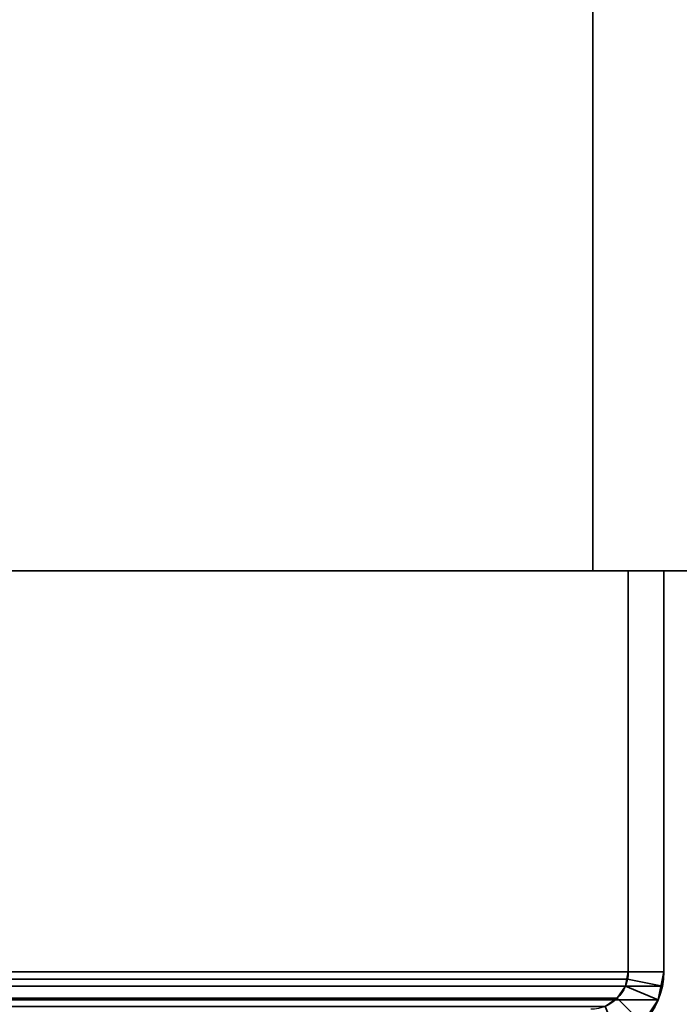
# Model space of a CAD drawing. Header units: millimetres. Extents: x -527 to 5177, y -116 to 161.
# Tile 615 of 656: x 1903 to 1931, y -28 to 14. Entities that reach past the tile are written whole.
import ezdxf

# ---------------------------------------------------------------- set-up
doc = ezdxf.new("R2010")
doc.units = ezdxf.units.MM
doc.layers.add('151', color=7, linetype='Continuous', true_color=0xffffff)

# ---------------------------------------------------------------- blocks, each defined once
blk = doc.blocks.new('UG_SURFACE_119')
at = {"layer": '151', "color": 252, "linetype": 'Continuous', "lineweight": 35}
for points in [[(1070, -9.3, 2075.25), (1930, -9.3, 2075.25), (1928.5, -9.3, 2073.75), (1071.5, -9.3, 2073.75)], [(1070, -9.3, 2075.25), (1070, -26.22, 2075.25), (1930, -26.22, 2075.25), (1930, -9.3, 2075.25)], [(1071.5, -9.3, 2073.75), (1928.5, -9.3, 2073.75), (1928.5, -26.22, 2073.75), (1071.5, -26.22, 2073.75)], [(1928.5, -26.22, 2073.75), (1928.5, -9.3, 2073.75), (1930, -9.3, 2075.25), (1930, -26.22, 2075.25)], [(1930, -26.22, 2075.25), (1070, -26.22, 2075.25), (1070.059, -26.821, 2075.191)], [(1929.941, -26.821, 2075.191), (1930, -26.22, 2075.25), (1070.059, -26.821, 2075.191)], [(1071.53, -26.528, 2073.72), (1071.5, -26.22, 2073.75), (1928.5, -26.22, 2073.75)], [(1071.53, -26.528, 2073.72), (1928.5, -26.22, 2073.75), (1928.47, -26.528, 2073.72)], [(1928.47, -26.528, 2073.72), (1928.38, -26.825, 2073.63), (1071.62, -26.825, 2073.63), (1071.53, -26.528, 2073.72)], [(1929.941, -26.821, 2075.191), (1929.766, -27.399, 2075.016), (1928.38, -26.825, 2073.63), (1928.47, -26.528, 2073.72)], [(1930, -26.22, 2075.25), (1929.941, -26.821, 2075.191), (1928.47, -26.528, 2073.72), (1928.5, -26.22, 2073.75)], [(1070.059, -26.821, 2075.191), (1070.234, -27.399, 2075.016), (1929.766, -27.399, 2075.016), (1929.941, -26.821, 2075.191)], [(1928.037, -27.337, 2073.287), (1071.963, -27.337, 2073.287), (1071.62, -26.825, 2073.63), (1928.38, -26.825, 2073.63)], [(1929.766, -27.399, 2075.016), (1929.098, -28.398, 2074.348), (1928.037, -27.337, 2073.287), (1928.38, -26.825, 2073.63)], [(1929.766, -27.399, 2075.016), (1070.234, -27.399, 2075.016), (1070.902, -28.398, 2074.348), (1929.098, -28.398, 2074.348)], [(1927.525, -27.68, 2072.775), (1072.475, -27.68, 2072.775), (1071.963, -27.337, 2073.287), (1928.037, -27.337, 2073.287)], [(1927.525, -27.68, 2072.775), (1928.037, -27.337, 2073.287), (1929.098, -28.398, 2074.348), (1928.099, -29.066, 2073.349)]]:
    blk.add_3dface(points, dxfattribs=at)
blk = doc.blocks.new('UG_SURFACE_120')
at = {"layer": '151', "color": 252, "linetype": 'Continuous', "lineweight": 35}
for points in [[(1928.5, -26.22, -7.75), (1928.5, -9.3, -7.75), (1930, -9.3, -7.75), (1930, -26.22, -7.75)], [(1930, -26.22, 2075.25), (1930, -9.3, 2075.25), (1928.5, -9.3, 2073.75), (1928.5, -26.22, 2073.75)], [(1930, -9.3, 2075.25), (1930, -9.3, -7.75), (1928.5, -9.3, -7.75), (1928.5, -9.3, 2073.75)], [(1928.5, -26.22, 2073.75), (1928.5, -9.3, 2073.75), (1928.5, -9.3, -7.75), (1928.5, -26.22, -7.75)], [(1930, -26.22, 2075.25), (1930, -26.22, -7.75), (1930, -9.3, -7.75), (1930, -9.3, 2075.25)], [(1930, -26.22, -7.75), (1929.766, -27.399, -7.75), (1928.38, -26.825, -7.75), (1928.5, -26.22, -7.75)], [(1928.5, -26.22, -7.75), (1928.38, -26.825, -7.75), (1928.38, -26.825, 2073.63)], [(1928.38, -26.825, 2073.63), (1928.47, -26.528, 2073.72), (1928.5, -26.22, -7.75)], [(1928.47, -26.528, 2073.72), (1928.38, -26.825, 2073.63), (1929.766, -27.399, 2075.016), (1929.941, -26.821, 2075.191)], [(1928.5, -26.22, 2073.75), (1928.47, -26.528, 2073.72), (1929.941, -26.821, 2075.191), (1930, -26.22, 2075.25)], [(1928.47, -26.528, 2073.72), (1928.5, -26.22, 2073.75), (1928.5, -26.22, -7.75)], [(1930, -26.22, -7.75), (1929.941, -26.821, 2075.191), (1929.766, -27.399, 2075.016)], [(1929.766, -27.399, 2075.016), (1929.766, -27.399, -7.75), (1930, -26.22, -7.75)], [(1930, -26.22, -7.75), (1930, -26.22, 2075.25), (1929.941, -26.821, 2075.191)], [(1928.037, -27.337, -7.75), (1928.38, -26.825, -7.75), (1929.766, -27.399, -7.75), (1929.098, -28.398, -7.75)], [(1928.38, -26.825, 2073.63), (1928.037, -27.337, 2073.287), (1929.098, -28.398, 2074.348), (1929.766, -27.399, 2075.016)], [(1928.38, -26.825, 2073.63), (1928.38, -26.825, -7.75), (1928.037, -27.337, -7.75), (1928.037, -27.337, 2073.287)], [(1929.098, -28.398, -7.75), (1928.099, -29.066, -7.75), (1927.525, -27.68, -7.75), (1928.037, -27.337, -7.75)], [(1928.099, -29.066, 2073.349), (1929.098, -28.398, 2074.348), (1928.037, -27.337, 2073.287), (1927.525, -27.68, 2072.775)], [(1928.037, -27.337, 2073.287), (1928.037, -27.337, -7.75), (1927.525, -27.68, -7.75), (1927.525, -27.68, 2072.775)], [(1929.098, -28.398, 2074.348), (1929.098, -28.398, -7.75), (1929.766, -27.399, -7.75), (1929.766, -27.399, 2075.016)]]:
    blk.add_3dface(points, dxfattribs=at)
blk = doc.blocks.new('UG_SURFACE_186')
at = {"layer": '151', "color": 252, "linetype": 'Continuous', "lineweight": 35}
for points in [[(2077, -9.3, 2212.25), (2077, 142.4, 2212.25), (923, 142.4, 2212.25), (923, -9.3, 2212.25)], [(1073, -9.3, 2062.25), (1073, 142.4, 2062.25), (1927, 142.4, 2062.25), (1927, -9.3, 2062.25)], [(1927, -9.3, -7.75), (1927, 142.4, -7.75), (2077, 142.4, -7.75), (2077, -9.3, -7.75)], [(1927, -9.3, 2062.25), (1927, 142.4, 2062.25), (1927, 142.4, -7.75), (1927, -9.3, -7.75)], [(2077, -9.3, 2212.25), (923, -9.3, 2212.25), (1073, -9.3, 2062.25), (1927, -9.3, 2062.25)], [(1927, -9.3, 2062.25), (1927, -9.3, -7.75), (2077, -9.3, -7.75), (2077, -9.3, 2212.25)]]:
    blk.add_3dface(points, dxfattribs=at)

msp = doc.modelspace()

# ---------------------------------------------------------------- linework, layer by layer
at = {"layer": '151', "color": 251, "linetype": 'Continuous', "lineweight": -3, "true_color": 0x636466}
for p, q in [((1927, -9.3, 2062.25), (1927, 142.4, 2062.25)), ((1927, 142.4, -7.75), (1927, -9.3, -7.75)), ((923, -9.3, 2212.25), (2077, -9.3, 2212.25)), ((1930, -9.3, 2075.25), (1070, -9.3, 2075.25)), ((1928.5, -9.3, 2073.75), (1071.5, -9.3, 2073.75)), ((1927, -9.3, 2062.25), (1073, -9.3, 2062.25)), ((1927, -9.3, -7.75), (2077, -9.3, -7.75)), ((1927, -9.3, -7.75), (1927, -9.3, 2062.25)), ((1928.5, -9.3, 2073.75), (1928.5, -26.22, 2073.75)), ((1928.5, -9.3, 2073.75), (1928.5, -26.22, 2073.75)), ((1928.5, -9.3, -7.75), (1928.5, -26.22, -7.75)), ((1928.5, -9.3, 2073.75), (1928.5, -9.3, -7.75)), ((1930, -9.3, -7.75), (1928.5, -9.3, -7.75)), ((1930, -9.3, 2075.25), (1928.5, -9.3, 2073.75)), ((1930, -9.3, 2075.25), (1928.5, -9.3, 2073.75)), ((1930, -9.3, -7.75), (1930, -26.22, -7.75)), ((1930, -9.3, 2075.25), (1930, -9.3, -7.75)), ((1930, -9.3, 2075.25), (1930, -26.22, 2075.25)), ((1930, -9.3, 2075.25), (1930, -26.22, 2075.25)), ((1930, -26.22, 2075.25), (1070, -26.22, 2075.25)), ((1928.5, -26.22, 2073.75), (1071.5, -26.22, 2073.75)), ((1928.5, -26.22, -7.75), (1928.5, -26.22, 2073.75)), ((1930, -26.22, -7.75), (1930, -26.22, 2075.25))]:
    msp.add_line(p, q, dxfattribs=at)
at = {"layer": '151', "color": 251, "linetype": 'Continuous', "lineweight": -3, "true_color": 0x636466, "extrusion": (0, 0, -1)}
for radius in [1.58, 3.08]:
    msp.add_arc((-1926.92, -26.22, 7.75), radius, 180, 270, dxfattribs=at)
at = {"layer": '151', "color": 251, "linetype": 'Continuous', "lineweight": -3, "true_color": 0x636466, "extrusion": (0.707107, 6.12323e-17, -0.707107)}
for major_axis, start_param, end_param in [((3.08, 0, 3.08), 0, 1.570796), ((-3.08, 0, -3.08), 3.141593, 4.712389), ((-1.58, 0, -1.58), 3.141593, 4.712389), ((1.58, 0, 1.58), 0, 1.570796)]:
    msp.add_ellipse((1926.92, -26.22, 2072.17), major_axis=major_axis, ratio=0.707107, start_param=start_param, end_param=end_param, dxfattribs=at)

# ---------------------------------------------------------------- block references
at = {"layer": '151', "color": 251, "linetype": 'Continuous', "lineweight": -3, "true_color": 0x636466}
for name in ['UG_SURFACE_186', 'UG_SURFACE_119', 'UG_SURFACE_120']:
    msp.add_blockref(name, (0, 0), dxfattribs=at)

doc.saveas('drawing.dxf')
